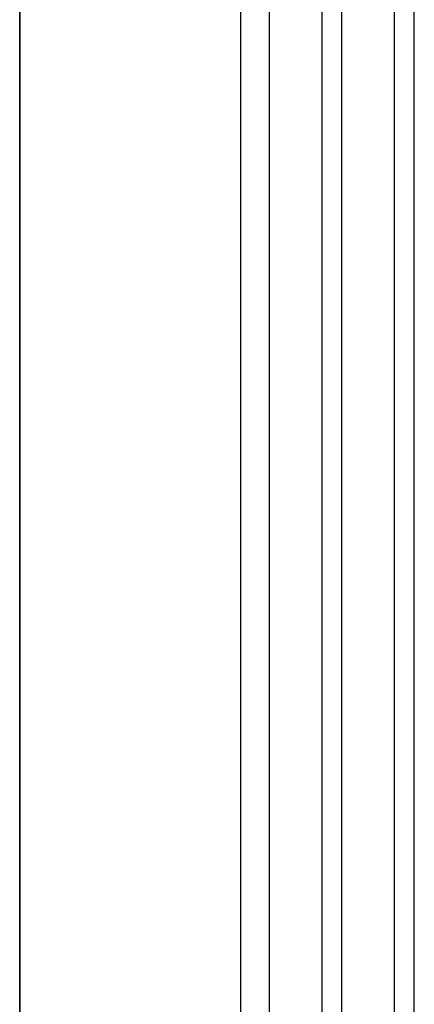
# Model space of a CAD drawing. Header units: millimetres. Extents: x -637441 to -130928, y -380379 to -53767.
# Tile 269 of 390: x -334536 to -334416, y -167401 to -167102. Entities that reach past the tile are written whole.
import ezdxf

# ---------------------------------------------------------------- set-up
doc = ezdxf.new("R2010")
doc.units = ezdxf.units.MM
doc.header["$LTSCALE"] = 10
doc.layers.add('CrossSectionsGlass', color=4, linetype='Continuous')
doc.layers.add('ZDIVO', color=6, linetype='Continuous')

msp = doc.modelspace()

# ---------------------------------------------------------------- linework, layer by layer
at = {"layer": 'CrossSectionsGlass', "color": 1}
for p, q in [((-334415.736, -170476.622), (-334415.736, -166587.798)), ((-334468.536, -169756.474), (-334468.536, -166905.674)), ((-334468.536, -169756.474), (-334468.536, -166905.674)), ((-334459.736, -169756.474), (-334459.736, -166905.674)), ((-334459.736, -169756.474), (-334459.736, -166905.674)), ((-334443.736, -169756.474), (-334443.736, -166905.674)), ((-334443.736, -169756.474), (-334443.736, -166905.674)), ((-334437.736, -169756.474), (-334437.736, -166905.674)), ((-334437.736, -169756.474), (-334437.736, -166905.674)), ((-334421.736, -169756.474), (-334421.736, -166905.674)), ((-334421.736, -169756.474), (-334421.736, -166905.674)), ((-334415.736, -169756.474), (-334415.736, -166906.174))]:
    msp.add_line(p, q, dxfattribs=at)
at = {"layer": 'ZDIVO', "color": 1, "linetype": 'Continuous', "ltscale": 305}
msp.add_line((-334415.736, -176773.113), (-334415.736, -166063.113), dxfattribs=at)
at = {"layer": 'ZDIVO', "color": 7}
for p, q in [((-334535.736, -166973.113), (-334535.736, -169823.113)), ((-334535.735, -169923.112), (-334535.735, -166973.113))]:
    msp.add_line(p, q, dxfattribs=at)
at = {"layer": 'ZDIVO', "color": 7, "linetype": 'Continuous', "ltscale": 305}
msp.add_line((-334535.736, -169773.113), (-334535.736, -166998.113), dxfattribs=at)

doc.saveas('drawing.dxf')
